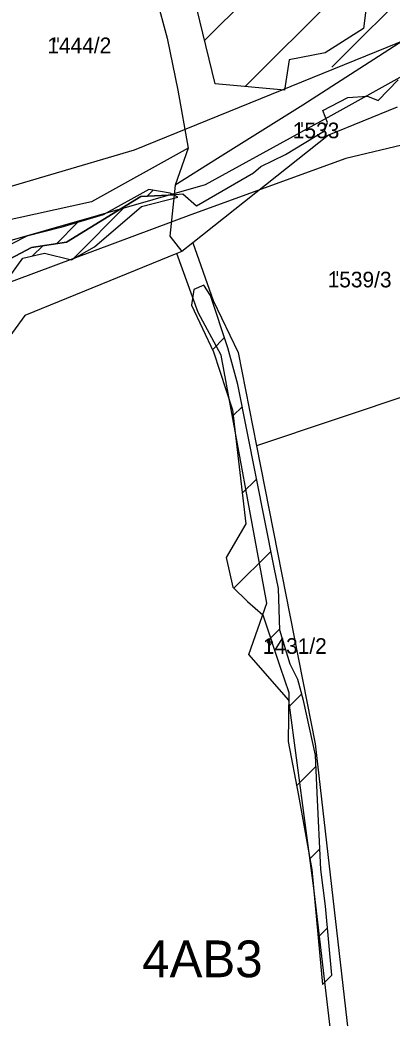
# Model space of a CAD drawing. Extents: x -564810 to -550519, y -1045831 to -1034011.
# Drawn here: x -553396.1 to -553274.8, y -1039204.5 to -1038878.7 of the extents above; entities that cross this region are included whole.
import ezdxf

# ---------------------------------------------------------------- set-up
doc = ezdxf.new("R2010")
doc.units = 0
for name, color, linetype in [('KN stav', 7, 'Continuous'), ('Lesní porost', 7, 'Continuous'), ('Parcelní čísla', 7, 'Continuous'), ('STG', 7, 'Continuous'), ('Vedení VN', 7, 'Continuous'), ('vodní toky', 7, 'Continuous'), ('Vrstva 33', 7, 'Continuous'), ('zamokř ploch', 7, 'Continuous')]:
    doc.layers.add(name, color=color, linetype=linetype)

msp = doc.modelspace()

# ---------------------------------------------------------------- linework, layer by layer
at = {"layer": 'KN stav'}
for p, q in [((-553357.62, -1038849.33), (-553348.15, -1038884.63)), ((-553348.15, -1038884.63), (-553344.64, -1038901.58)), ((-553269.77, -1038884.54), (-553303.85, -1038906.46)), ((-553344.64, -1038901.58), (-553341.28, -1038920.53)), ((-553303.85, -1038906.46), (-553331.67, -1038923.88)), ((-553273.04, -1038907.11), (-553295.53, -1038916.32)), ((-553295.53, -1038916.32), (-553339.7, -1038951.44)), ((-553341.28, -1038920.53), (-553372.77, -1038938.08)), ((-553341.28, -1038920.53), (-553345.54, -1038932.57)), ((-553331.67, -1038923.88), (-553345.54, -1038932.57)), ((-553345.54, -1038932.57), (-553347.26, -1038949.28)), ((-553372.77, -1038938.08), (-553403, -1038944.67)), ((-553347.26, -1038949.28), (-553343.28, -1038954.29)), ((-553339.7, -1038951.44), (-553343.28, -1038954.29)), ((-553339.7, -1038951.44), (-553333.09, -1038970.27)), ((-553344.94, -1038954.97), (-553394.5, -1038975.2)), ((-553343.28, -1038954.29), (-553344.94, -1038954.97)), ((-553338.05, -1038974.21), (-553344.94, -1038954.97)), ((-553333.09, -1038970.27), (-553325, -1038987.28)), ((-553394.5, -1038975.2), (-553402.71, -1038986.25)), ((-553330.45, -1038988.17), (-553338.05, -1038974.21)), ((-553315.62, -1039069.03), (-553330.45, -1038988.17)), ((-553325, -1038987.28), (-553318.99, -1039017.73)), ((-553243.69, -1038992.51), (-553318.99, -1039017.73)), ((-553318.99, -1039017.73), (-553299.79, -1039115.04)), ((-553321.44, -1039085.82), (-553315.62, -1039069.03)), ((-553308.44, -1039100.78), (-553321.44, -1039085.82)), ((-553300.27, -1039162.1), (-553308.44, -1039100.78)), ((-553299.79, -1039115.04), (-553285.45, -1039241.42)), ((-553294.47, -1039211.22), (-553300.27, -1039162.1))]:
    msp.add_line(p, q, dxfattribs=at)
at = {"layer": 'Lesní porost'}
for p, q in [((-553335.91, -1038885.4), (-553305.13, -1038854.61)), ((-553322.63, -1038900.4), (-553287.85, -1038865.62)), ((-553339.45, -1038966.73), (-553340.13, -1038971.82)), ((-553336.18, -1038965.24), (-553339.45, -1038966.73)), ((-553334.03, -1038968.66), (-553336.18, -1038965.24)), ((-553328.29, -1038985.67), (-553334.03, -1038968.66)), ((-553340.13, -1038971.82), (-553333.03, -1038987.01)), ((-553325.06, -1038997.68), (-553328.29, -1038985.67)), ((-553333.03, -1038987.01), (-553326.77, -1039005.93)), ((-553313.26, -1039057.47), (-553325.06, -1038997.68)), ((-553326.77, -1039005.93), (-553322.48, -1039043.2)), ((-553322.48, -1039043.2), (-553328.89, -1039054.13)), ((-553328.89, -1039054.13), (-553326.67, -1039063.87)), ((-553311.78, -1039064.3), (-553313.26, -1039057.47)), ((-553326.67, -1039063.87), (-553321.87, -1039068.55)), ((-553311.35, -1039077.93), (-553311.78, -1039064.3)), ((-553321.87, -1039068.55), (-553316.92, -1039072.85)), ((-553316.92, -1039072.85), (-553311.27, -1039090.03)), ((-553307.95, -1039088.96), (-553311.35, -1039077.93)), ((-553311.27, -1039090.03), (-553308.41, -1039098.2)), ((-553305.48, -1039093.96), (-553307.95, -1039088.96)), ((-553303.62, -1039100.82), (-553305.48, -1039093.96)), ((-553308.41, -1039098.2), (-553308.62, -1039114.26)), ((-553299.7, -1039118.74), (-553303.62, -1039100.82)), ((-553308.62, -1039114.26), (-553305.23, -1039131.84)), ((-553299.22, -1039131.04), (-553299.7, -1039118.74)), ((-553305.23, -1039131.84), (-553300.9, -1039156.04)), ((-553297.98, -1039156.01), (-553299.22, -1039131.04)), ((-553300.9, -1039156.04), (-553297.5, -1039193.55)), ((-553296.48, -1039167.96), (-553297.98, -1039156.01)), ((-553294.44, -1039190.5), (-553296.48, -1039167.96)), ((-553297.5, -1039193.55), (-553294.44, -1039190.5))]:
    msp.add_line(p, q, dxfattribs=at)
msp.add_lwpolyline([(-553332.5, -1038899.5), (-553345.5, -1038845.72), (-553354.64, -1038825.12), (-553364.85, -1038797.8), (-553350.46, -1038795.64), (-553336.05, -1038802.04), (-553329.87, -1038809.24), (-553329.91, -1038826.39), (-553319.55, -1038848.4), (-553292.05, -1038860.25), (-553282.92, -1038871.91), (-553284.1, -1038881.44), (-553296.59, -1038889.45), (-553308.33, -1038891.69), (-553309.86, -1038901.57)], close=True, dxfattribs=at)
at = {"layer": 'STG'}
for points in [[(-553624.18, -1038983.61), (-553567.23, -1038968.91), (-553468.02, -1038953.29), (-553358.72, -1038921.13), (-553259.51, -1038880.7), (-553166.74, -1038862.42)], [(-553266.86, -1038866.56), (-553294.42, -1038894.12)], [(-553677.45, -1039296.92), (-553596.62, -1039301.51), (-553502.93, -1039306.11), (-553457.92, -1039305.19), (-553397.3, -1039309.78), (-553319.22, -1039324.48), (-553255.84, -1039333.67), (-553193.38, -1039328.16), (-553080.4, -1039318.05), (-553073.97, -1039262.01), (-553107.03, -1039170.13), (-553126.32, -1039103.05), (-553143.78, -1039028.63), (-553170.41, -1038977.18), (-553210.83, -1038911.03), (-553216.34, -1038906.43), (-553289.83, -1038923.89), (-553340.35, -1038942.26), (-553416.59, -1038970.75), (-553514.87, -1038998.31), (-553617.75, -1039014.85), (-553673.78, -1039026.79)]]:
    msp.add_lwpolyline(points, dxfattribs=at)
at = {"layer": 'Vedení VN'}
for p, q in [((-553333.34, -1038986.35), (-553329.39, -1038982.4)), ((-553326.55, -1039007.85), (-553323.63, -1039004.93)), ((-553323.63, -1039033.21), (-553318.97, -1039028.55)), ((-553326.33, -1039064.2), (-553314.31, -1039052.17)), ((-553314.39, -1039080.54), (-553311.36, -1039077.51)), ((-553308.47, -1039102.9), (-553304.21, -1039098.64)), ((-553305.86, -1039128.58), (-553299.56, -1039122.28)), ((-553301.53, -1039152.53), (-553298.31, -1039149.31)), ((-553298.89, -1039178.18), (-553295.83, -1039175.12))]:
    msp.add_line(p, q, dxfattribs=at)
at = {"layer": 'vodní toky'}
msp.add_lwpolyline([(-553526.51, -1038987.24), (-553510.61, -1038989.63), (-553493.67, -1038985.09), (-553465.64, -1038987.03), (-553451.44, -1038984.29), (-553413.37, -1038973.87), (-553408.71, -1038968.02), (-553401.13, -1038957.66), (-553392.32, -1038952.95), (-553380.96, -1038951.22), (-553356.7, -1038936.29), (-553347.74, -1038935.92), (-553343.05, -1038935.49), (-553338.56, -1038939.37), (-553319.98, -1038928.56), (-553317.61, -1038926.49), (-553309.56, -1038922.64), (-553296.84, -1038914.84), (-553295.84, -1038912.11), (-553297.36, -1038908.25), (-553289.21, -1038903.99), (-553282.75, -1038903.61), (-553279.26, -1038904.92), (-553272.76, -1038898.19)], dxfattribs=at)
at = {"layer": 'Vrstva 33'}
msp.add_lwpolyline([(-552950.43, -1038868.97), (-553192.32, -1038883.1), (-553256.59, -1038888.75), (-553294.72, -1038909.94), (-553335.69, -1038932.55), (-553456.88, -1038967.18), (-553514.79, -1038976.36), (-553580.47, -1038991.9), (-553657.45, -1039008.16)], dxfattribs=at)
at = {"layer": 'zamokř ploch'}
for p, q in [((-553384.81, -1038884.44), (-553384.81, -1038885.94)), ((-553383.81, -1038884.44), (-553383.81, -1038885.94)), ((-553305.17, -1038912.06), (-553305.17, -1038913.56)), ((-553304.17, -1038912.06), (-553304.17, -1038913.56)), ((-553354.06, -1038934.06), (-553369, -1038942.28)), ((-553354.59, -1038936.2), (-553352.67, -1038934.28)), ((-553347.09, -1038935.19), (-553354.06, -1038934.06)), ((-553356.47, -1038939.63), (-553344.63, -1038936.52)), ((-553344.63, -1038936.52), (-553347.09, -1038935.19)), ((-553346.03, -1038935.76), (-553347.09, -1038935.19)), ((-553344.63, -1038936.52), (-553346.03, -1038935.76)), ((-553378.79, -1038956.63), (-553361.24, -1038939.09)), ((-553371.84, -1038952.74), (-553356.47, -1038939.63)), ((-553369, -1038942.28), (-553382.76, -1038946.48)), ((-553382.76, -1038946.48), (-553393.89, -1038949.31)), ((-553384.25, -1038951.72), (-553377.36, -1038944.83)), ((-553393.89, -1038949.31), (-553405.84, -1038955.4)), ((-553392, -1038955.7), (-553388.7, -1038952.4)), ((-553379.34, -1038956.94), (-553371.84, -1038952.74)), ((-553399.62, -1038962.66), (-553395.21, -1038956.4)), ((-553395.21, -1038956.4), (-553388.1, -1038954.85)), ((-553388.1, -1038954.85), (-553379.34, -1038956.94)), ((-553293.7, -1038960.71), (-553293.7, -1038962.21)), ((-553292.7, -1038960.71), (-553292.7, -1038962.21)), ((-553315.65, -1039081.69), (-553313.65, -1039081.69)), ((-553315.15, -1039082.19), (-553315.15, -1039081.19)), ((-553314.15, -1039081.19), (-553314.15, -1039082.19))]:
    msp.add_line(p, q, dxfattribs=at)
for points in [[(-553346.03, -1038935.76), (-553347.74, -1038935.92), (-553356.7, -1038936.29), (-553380.96, -1038951.22), (-553392.32, -1038952.95), (-553401.13, -1038957.66), (-553408.71, -1038968.02), (-553413.37, -1038973.87)], [(-553392.32, -1038952.95), (-553380.96, -1038951.22), (-553356.7, -1038936.29), (-553347.74, -1038935.92)], [(-553347.74, -1038935.92), (-553346.03, -1038935.76)], [(-553413.37, -1038973.87), (-553408.71, -1038968.02), (-553401.13, -1038957.66), (-553392.32, -1038952.95)]]:
    msp.add_lwpolyline(points, dxfattribs=at)
for centre, start, end in [((-553314.65, -1039081.19), 0, 180), ((-553314.65, -1039082.19), 180, 0)]:
    msp.add_arc(centre, 0.5, start, end, dxfattribs=at)

# ---------------------------------------------------------------- texts
at = {"layer": 'Parcelní čísla'}
for s, p in [('1444/2', (-553387.21, -1038889.53)), ('1533', (-553307.13, -1038917.29)), ('1539/3', (-553295.78, -1038965.98)), ('1431/2', (-553316.91, -1039085.63))]:
    msp.add_text(s, height=5.1, dxfattribs=at).set_placement(p)
at = {"layer": 'STG'}
msp.add_text('4AB3', height=12, dxfattribs=at).set_placement((-553356.24, -1039191.21))

doc.saveas('drawing.dxf')
